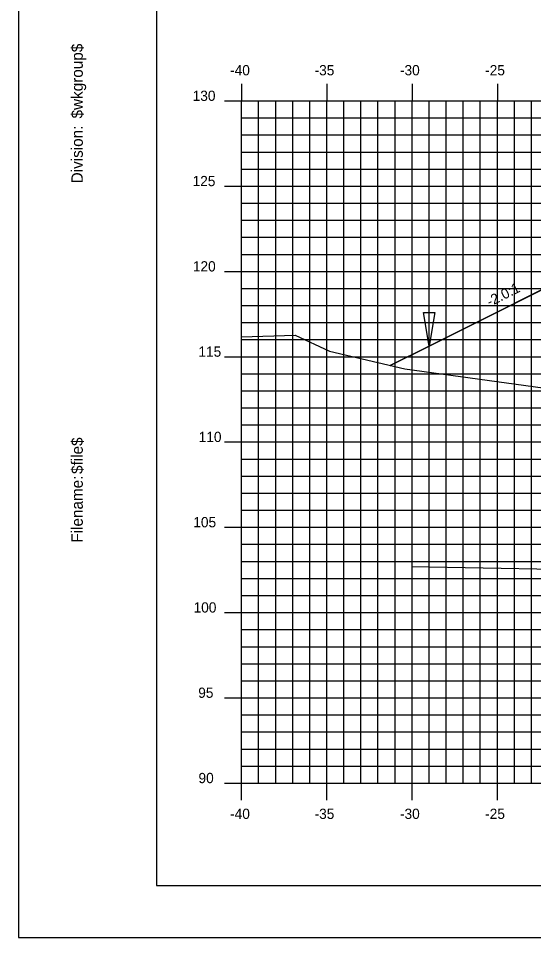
# Model space of a CAD drawing. Extents: x 850598 to 870284, y 366541 to 366651.
# Drawn here: x 858802.8 to 858833, y 366541.2 to 366595.1 of the extents above; entities that cross this region are included whole.
import ezdxf

# ---------------------------------------------------------------- set-up
doc = ezdxf.new("R2010")
doc.units = 0
for name, color, linetype in [('ANNOTATION', 7, 'Continuous'), ('BORDER', 7, 'Continuous'), ('D_Drainage_Ditch_Line', 7, 'Continuous'), ('D_Roadway_Centerline', 7, 'Continuous'), ('D_Roadway_SlopeLines', 7, 'Continuous'), ('H_V ANNOTATION', 7, 'Continuous'), ('MAJOR', 7, 'Continuous'), ('MINOR', 7, 'Continuous'), ('PLOT BOUNDARY', 7, 'Continuous'), ('S_Drainage_Culvert_Top', 7, 'Continuous'), ('S_Roadway_Centerline', 7, 'Continuous')]:
    doc.layers.add(name, color=color, linetype=linetype)

msp = doc.modelspace()

# ---------------------------------------------------------------- linework, layer by layer
at = {"layer": 'BORDER'}
for p, q in [((858810.889, 366649.225), (858810.889, 366544.225)), ((858810.889, 366544.225), (858970.889, 366544.225))]:
    msp.add_line(p, q, dxfattribs=at)
at = {"layer": 'D_Drainage_Ditch_Line'}
msp.add_line((858826.889, 366577.159), (858826.889, 366583.402), dxfattribs=at)
msp.add_lwpolyline([(858826.561, 366577.815), (858827.217, 366577.815), (858826.889, 366575.847)], close=True, dxfattribs=at)
at = {"layer": 'D_Roadway_Centerline'}
msp.add_lwpolyline([(858824.61, 366574.707), (858826.889, 366575.847), (858833.144, 366578.974), (858836.889, 366580.847), (858838.889, 366580.967), (858844.889, 366581.327), (858855.889, 366581.657), (858866.889, 366581.327), (858870.889, 366581.087), (858872.889, 366580.967), (858878.889, 366578.967), (858922.12, 366568.225), (858936.406, 366564.676), (858946.268, 366562.225), (858950.268, 366562.225)], dxfattribs=at)
at = {"layer": 'D_Roadway_SlopeLines'}
for points in [[(858836.889, 366580.847), (858826.889, 366575.847)], [(858826.889, 366575.847), (858824.61, 366574.707)]]:
    msp.add_lwpolyline(points, dxfattribs=at)
at = {"layer": 'MAJOR'}
for p, q in [((858815.889, 366591.227), (858815.889, 366590.225)), ((858815.889, 366591.227), (858815.889, 366590.225)), ((858820.889, 366591.227), (858820.889, 366590.225)), ((858820.889, 366591.227), (858820.889, 366590.225)), ((858825.889, 366591.227), (858825.889, 366590.225)), ((858825.889, 366591.227), (858825.889, 366590.225)), ((858830.889, 366591.227), (858830.889, 366590.225)), ((858830.889, 366591.227), (858830.889, 366590.225)), ((858814.887, 366590.225), (858815.889, 366590.225)), ((858814.887, 366590.225), (858815.889, 366590.225)), ((858815.889, 366590.225), (858955.889, 366590.225)), ((858815.889, 366550.225), (858815.889, 366590.225)), ((858815.889, 366550.225), (858815.889, 366590.225)), ((858815.889, 366590.225), (858955.889, 366590.225)), ((858815.889, 366590.225), (858955.889, 366590.225)), ((858815.889, 366550.225), (858815.889, 366590.225)), ((858815.889, 366550.225), (858815.889, 366590.225)), ((858815.889, 366590.225), (858955.889, 366590.225)), ((858820.889, 366550.225), (858820.889, 366590.225)), ((858820.889, 366550.225), (858820.889, 366590.225)), ((858825.889, 366550.225), (858825.889, 366590.225)), ((858825.889, 366550.225), (858825.889, 366590.225)), ((858830.889, 366550.225), (858830.889, 366590.225)), ((858830.889, 366550.225), (858830.889, 366590.225)), ((858814.887, 366585.225), (858815.889, 366585.225)), ((858814.887, 366585.225), (858815.889, 366585.225)), ((858815.889, 366585.225), (858955.889, 366585.225)), ((858815.889, 366585.225), (858955.889, 366585.225)), ((858814.887, 366580.225), (858815.889, 366580.225)), ((858814.887, 366580.225), (858815.889, 366580.225)), ((858815.889, 366580.225), (858955.889, 366580.225)), ((858815.889, 366580.225), (858955.889, 366580.225)), ((858814.887, 366575.225), (858815.889, 366575.225)), ((858814.887, 366575.225), (858815.889, 366575.225)), ((858815.889, 366575.225), (858955.889, 366575.225)), ((858815.889, 366575.225), (858955.889, 366575.225)), ((858814.887, 366570.225), (858815.889, 366570.225)), ((858814.887, 366570.225), (858815.889, 366570.225)), ((858815.889, 366570.225), (858955.889, 366570.225)), ((858815.889, 366570.225), (858955.889, 366570.225)), ((858814.887, 366565.225), (858815.889, 366565.225)), ((858814.887, 366565.225), (858815.889, 366565.225)), ((858815.889, 366565.225), (858955.889, 366565.225)), ((858815.889, 366565.225), (858955.889, 366565.225)), ((858814.887, 366560.225), (858815.889, 366560.225)), ((858814.887, 366560.225), (858815.889, 366560.225)), ((858815.889, 366560.225), (858955.889, 366560.225)), ((858815.889, 366560.225), (858955.889, 366560.225)), ((858814.887, 366555.225), (858815.889, 366555.225)), ((858814.887, 366555.225), (858815.889, 366555.225)), ((858815.889, 366555.225), (858955.889, 366555.225)), ((858815.889, 366555.225), (858955.889, 366555.225)), ((858814.887, 366550.225), (858815.889, 366550.225)), ((858814.887, 366550.225), (858815.889, 366550.225)), ((858815.889, 366550.225), (858955.889, 366550.225)), ((858815.889, 366550.225), (858955.889, 366550.225)), ((858815.889, 366549.223), (858815.889, 366550.225)), ((858815.889, 366550.225), (858955.889, 366550.225)), ((858815.889, 366550.225), (858955.889, 366550.225)), ((858815.889, 366549.223), (858815.889, 366550.225)), ((858820.889, 366549.223), (858820.889, 366550.225)), ((858820.889, 366549.223), (858820.889, 366550.225)), ((858825.889, 366549.223), (858825.889, 366550.225)), ((858825.889, 366549.223), (858825.889, 366550.225)), ((858830.889, 366549.223), (858830.889, 366550.225)), ((858830.889, 366549.223), (858830.889, 366550.225))]:
    msp.add_line(p, q, dxfattribs=at)
at = {"layer": 'MINOR'}
for p, q in [((858816.889, 366550.225), (858816.889, 366590.225)), ((858816.889, 366550.225), (858816.889, 366590.225)), ((858817.889, 366550.225), (858817.889, 366590.225)), ((858817.889, 366550.225), (858817.889, 366590.225)), ((858818.889, 366550.225), (858818.889, 366590.225)), ((858818.889, 366550.225), (858818.889, 366590.225)), ((858819.889, 366550.225), (858819.889, 366590.225)), ((858819.889, 366550.225), (858819.889, 366590.225)), ((858821.889, 366550.225), (858821.889, 366590.225)), ((858821.889, 366550.225), (858821.889, 366590.225)), ((858822.889, 366550.225), (858822.889, 366590.225)), ((858822.889, 366550.225), (858822.889, 366590.225)), ((858823.889, 366550.225), (858823.889, 366590.225)), ((858823.889, 366550.225), (858823.889, 366590.225)), ((858824.889, 366550.225), (858824.889, 366590.225)), ((858824.889, 366550.225), (858824.889, 366590.225)), ((858826.889, 366550.225), (858826.889, 366590.225)), ((858826.889, 366550.225), (858826.889, 366590.225)), ((858827.889, 366550.225), (858827.889, 366590.225)), ((858827.889, 366550.225), (858827.889, 366590.225)), ((858828.889, 366550.225), (858828.889, 366590.225)), ((858828.889, 366550.225), (858828.889, 366590.225)), ((858829.889, 366550.225), (858829.889, 366590.225)), ((858829.889, 366550.225), (858829.889, 366590.225)), ((858831.889, 366550.225), (858831.889, 366590.225)), ((858831.889, 366550.225), (858831.889, 366590.225)), ((858832.889, 366550.225), (858832.889, 366590.225)), ((858832.889, 366550.225), (858832.889, 366590.225)), ((858815.889, 366589.225), (858955.889, 366589.225)), ((858815.889, 366589.225), (858816.891, 366589.225)), ((858815.889, 366589.225), (858955.889, 366589.225)), ((858815.889, 366589.225), (858816.891, 366589.225)), ((858815.889, 366588.225), (858955.889, 366588.225)), ((858815.889, 366588.225), (858816.891, 366588.225)), ((858815.889, 366588.225), (858955.889, 366588.225)), ((858815.889, 366588.225), (858816.891, 366588.225)), ((858815.889, 366587.225), (858955.889, 366587.225)), ((858815.889, 366587.225), (858816.891, 366587.225)), ((858815.889, 366587.225), (858955.889, 366587.225)), ((858815.889, 366587.225), (858816.891, 366587.225)), ((858815.889, 366586.225), (858955.889, 366586.225)), ((858815.889, 366586.225), (858816.891, 366586.225)), ((858815.889, 366586.225), (858955.889, 366586.225)), ((858815.889, 366586.225), (858816.891, 366586.225)), ((858815.889, 366584.225), (858955.889, 366584.225)), ((858815.889, 366584.225), (858816.891, 366584.225)), ((858815.889, 366584.225), (858955.889, 366584.225)), ((858815.889, 366584.225), (858816.891, 366584.225)), ((858815.889, 366583.225), (858955.889, 366583.225)), ((858815.889, 366583.225), (858816.891, 366583.225)), ((858815.889, 366583.225), (858955.889, 366583.225)), ((858815.889, 366583.225), (858816.891, 366583.225)), ((858815.889, 366582.225), (858955.889, 366582.225)), ((858815.889, 366582.225), (858816.891, 366582.225)), ((858815.889, 366582.225), (858955.889, 366582.225)), ((858815.889, 366582.225), (858816.891, 366582.225)), ((858815.889, 366581.225), (858955.889, 366581.225)), ((858815.889, 366581.225), (858816.891, 366581.225)), ((858815.889, 366581.225), (858955.889, 366581.225)), ((858815.889, 366581.225), (858816.891, 366581.225)), ((858815.889, 366579.225), (858955.889, 366579.225)), ((858815.889, 366579.225), (858816.891, 366579.225)), ((858815.889, 366579.225), (858955.889, 366579.225)), ((858815.889, 366579.225), (858816.891, 366579.225)), ((858815.889, 366578.225), (858955.889, 366578.225)), ((858815.889, 366578.225), (858816.891, 366578.225)), ((858815.889, 366578.225), (858955.889, 366578.225)), ((858815.889, 366578.225), (858816.891, 366578.225)), ((858815.889, 366577.225), (858955.889, 366577.225)), ((858815.889, 366577.225), (858816.891, 366577.225)), ((858815.889, 366577.225), (858955.889, 366577.225)), ((858815.889, 366577.225), (858816.891, 366577.225)), ((858815.889, 366576.225), (858955.889, 366576.225)), ((858815.889, 366576.225), (858816.891, 366576.225)), ((858815.889, 366576.225), (858955.889, 366576.225)), ((858815.889, 366576.225), (858816.891, 366576.225)), ((858815.889, 366574.225), (858955.889, 366574.225)), ((858815.889, 366574.225), (858816.891, 366574.225)), ((858815.889, 366574.225), (858955.889, 366574.225)), ((858815.889, 366574.225), (858816.891, 366574.225)), ((858815.889, 366573.225), (858955.889, 366573.225)), ((858815.889, 366573.225), (858816.891, 366573.225)), ((858815.889, 366573.225), (858955.889, 366573.225)), ((858815.889, 366573.225), (858816.891, 366573.225)), ((858815.889, 366572.225), (858955.889, 366572.225)), ((858815.889, 366572.225), (858816.891, 366572.225)), ((858815.889, 366572.225), (858955.889, 366572.225)), ((858815.889, 366572.225), (858816.891, 366572.225)), ((858815.889, 366571.225), (858955.889, 366571.225)), ((858815.889, 366571.225), (858816.891, 366571.225)), ((858815.889, 366571.225), (858955.889, 366571.225)), ((858815.889, 366571.225), (858816.891, 366571.225)), ((858815.889, 366569.225), (858955.889, 366569.225)), ((858815.889, 366569.225), (858816.891, 366569.225)), ((858815.889, 366569.225), (858955.889, 366569.225)), ((858815.889, 366569.225), (858816.891, 366569.225)), ((858815.889, 366568.225), (858955.889, 366568.225)), ((858815.889, 366568.225), (858816.891, 366568.225)), ((858815.889, 366568.225), (858955.889, 366568.225)), ((858815.889, 366568.225), (858816.891, 366568.225)), ((858815.889, 366567.225), (858955.889, 366567.225)), ((858815.889, 366567.225), (858816.891, 366567.225)), ((858815.889, 366567.225), (858955.889, 366567.225)), ((858815.889, 366567.225), (858816.891, 366567.225)), ((858815.889, 366566.225), (858955.889, 366566.225)), ((858815.889, 366566.225), (858816.891, 366566.225)), ((858815.889, 366566.225), (858955.889, 366566.225)), ((858815.889, 366566.225), (858816.891, 366566.225)), ((858815.889, 366564.225), (858955.889, 366564.225)), ((858815.889, 366564.225), (858816.891, 366564.225)), ((858815.889, 366564.225), (858955.889, 366564.225)), ((858815.889, 366564.225), (858816.891, 366564.225)), ((858815.889, 366563.225), (858955.889, 366563.225)), ((858815.889, 366563.225), (858816.891, 366563.225)), ((858815.889, 366563.225), (858955.889, 366563.225)), ((858815.889, 366563.225), (858816.891, 366563.225)), ((858815.889, 366562.225), (858955.889, 366562.225)), ((858815.889, 366562.225), (858816.891, 366562.225)), ((858815.889, 366562.225), (858955.889, 366562.225)), ((858815.889, 366562.225), (858816.891, 366562.225)), ((858815.889, 366561.225), (858955.889, 366561.225)), ((858815.889, 366561.225), (858816.891, 366561.225)), ((858815.889, 366561.225), (858955.889, 366561.225)), ((858815.889, 366561.225), (858816.891, 366561.225)), ((858815.889, 366559.225), (858955.889, 366559.225)), ((858815.889, 366559.225), (858816.891, 366559.225)), ((858815.889, 366559.225), (858955.889, 366559.225)), ((858815.889, 366559.225), (858816.891, 366559.225)), ((858815.889, 366558.225), (858955.889, 366558.225)), ((858815.889, 366558.225), (858816.891, 366558.225)), ((858815.889, 366558.225), (858955.889, 366558.225)), ((858815.889, 366558.225), (858816.891, 366558.225)), ((858815.889, 366557.225), (858955.889, 366557.225)), ((858815.889, 366557.225), (858816.891, 366557.225)), ((858815.889, 366557.225), (858955.889, 366557.225)), ((858815.889, 366557.225), (858816.891, 366557.225)), ((858815.889, 366556.225), (858955.889, 366556.225)), ((858815.889, 366556.225), (858816.891, 366556.225)), ((858815.889, 366556.225), (858955.889, 366556.225)), ((858815.889, 366556.225), (858816.891, 366556.225)), ((858815.889, 366554.225), (858955.889, 366554.225)), ((858815.889, 366554.225), (858816.891, 366554.225)), ((858815.889, 366554.225), (858955.889, 366554.225)), ((858815.889, 366554.225), (858816.891, 366554.225)), ((858815.889, 366553.225), (858955.889, 366553.225)), ((858815.889, 366553.225), (858816.891, 366553.225)), ((858815.889, 366553.225), (858955.889, 366553.225)), ((858815.889, 366553.225), (858816.891, 366553.225)), ((858815.889, 366552.225), (858955.889, 366552.225)), ((858815.889, 366552.225), (858816.891, 366552.225)), ((858815.889, 366552.225), (858955.889, 366552.225)), ((858815.889, 366552.225), (858816.891, 366552.225)), ((858815.889, 366551.225), (858955.889, 366551.225)), ((858815.889, 366551.225), (858816.891, 366551.225)), ((858815.889, 366551.225), (858955.889, 366551.225)), ((858815.889, 366551.225), (858816.891, 366551.225))]:
    msp.add_line(p, q, dxfattribs=at)
at = {"layer": 'PLOT BOUNDARY'}
msp.add_lwpolyline([(858802.796, 366541.166), (858972.796, 366541.166), (858972.796, 366651.166), (858802.796, 366651.166)], close=True, dxfattribs=at)
at = {"layer": 'S_Drainage_Culvert_Top'}
msp.add_line((858923.634, 366561.16), (858825.849, 366562.901), dxfattribs=at)
at = {"layer": 'S_Roadway_Centerline'}
msp.add_lwpolyline([(858815.889, 366576.387), (858819.033, 366576.498), (858821.039, 366575.547), (858825.465, 366574.506), (858834.683, 366573.236), (858837.215, 366573.751), (858849.885, 366577.839), (858857.238, 366580.308), (858857.682, 366580.449), (858859.303, 366580.84), (858862.082, 366580.89), (858863.626, 366580.923), (858870.309, 366580.761), (858874.271, 366580.712), (858881.174, 366580.458)], dxfattribs=at)

# ---------------------------------------------------------------- texts
at = {"layer": 'ANNOTATION'}
msp.add_text('-2.0:1', height=0.6, rotation=26.5651, dxfattribs=at).set_placement((858830.445, 366578.143))
at = {"layer": 'BORDER'}
for s, p in [('$wkgroup$', (858806.574, 366589.195)), ('Division:', (858806.574, 366585.391)), ('$file$', (858806.574, 366568.351)), ('Filename:', (858806.574, 366564.324))]:
    msp.add_text(s, height=0.6696, rotation=90, dxfattribs=at).set_placement(p)
at = {"layer": 'H_V ANNOTATION'}
for s, p in [('-40', (858815.215, 366591.725)), ('-35', (858820.169, 366591.725)), ('-30', (858825.177, 366591.725)), ('-25', (858830.175, 366591.725)), ('130', (858813.019, 366590.225)), ('125', (858813.014, 366585.225)), ('120', (858813.03, 366580.225)), ('115', (858813.356, 366575.225)), ('110', (858813.372, 366570.225)), ('105', (858813.056, 366565.225)), ('100', (858813.072, 366560.225)), ('95', (858813.345, 366555.225)), ('90', (858813.361, 366550.225)), ('-40', (858815.215, 366548.125)), ('-35', (858820.169, 366548.125)), ('-30', (858825.177, 366548.125)), ('-25', (858830.175, 366548.125))]:
    msp.add_text(s, height=0.6, dxfattribs=at).set_placement(p)

doc.saveas('drawing.dxf')
